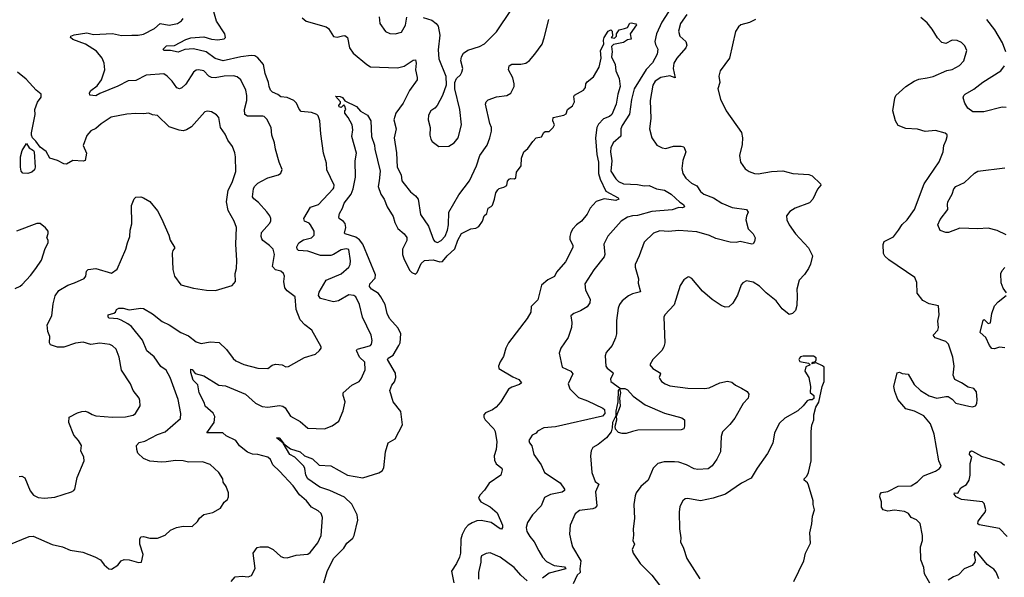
# Model space of a CAD drawing. Extents: x 2087054 to 2277909, y 548907 to 753496.
# Tile 438 of 444: x 2210331 to 2218002, y 737128 to 741475. Entities that reach past the tile are written whole.
import ezdxf

# ---------------------------------------------------------------- set-up
doc = ezdxf.new("R2010")
doc.units = 0

msp = doc.modelspace()

# ---------------------------------------------------------------- linework, layer by layer
at = {"layer": '0CON20XD'}
for points in [[(2211978.8, 737095), (2212008.3, 737131.7), (2212065, 737136.9), (2212109.7, 737130.3), (2212137.1, 737142.9), (2212164.2, 737195.8), (2212150, 737315), (2212180.6, 737359.4), (2212205, 737366.4), (2212265, 737366.5), (2212304.7, 737344.7), (2212365, 737290.6), (2212385, 737282.5), (2212415, 737280.6), (2212485, 737299.2), (2212575, 737308), (2212595, 737322), (2212653.9, 737396.1), (2212678.9, 737455), (2212688.9, 737595), (2212678.6, 737625), (2212656, 737645), (2212604.6, 737674.6), (2212565, 737724.5), (2212510.6, 737770.6), (2212460.4, 737840.4), (2212355.6, 737955), (2212303.3, 738003.3), (2212284.4, 738045), (2212264, 738065), (2212185, 738084.4), (2212145, 738088.1), (2212105, 738103.1), (2212042.8, 738152.8), (2212013.8, 738195), (2211940.6, 738230.6), (2211913.3, 738255), (2211790, 738255), (2211847.1, 738335), (2211852.3, 738382.3), (2211837.6, 738407.6), (2211775, 738462.5), (2211771.2, 738485), (2211729.2, 738565), (2211717.5, 738627.5), (2211682.2, 738665), (2211663.3, 738725), (2211665, 738750), (2211675, 738747.5), (2211697.5, 738717.5), (2211765, 738699.4), (2211882.5, 738625), (2211935, 738621.4), (2212090, 738555), (2212166.9, 738485), (2212220.6, 738460.6), (2212265.3, 738454.7), (2212355, 738467.8), (2212381.2, 738461.2), (2212398, 738448), (2212440.8, 738385), (2212515, 738342.2), (2212575, 738291.4), (2212705, 738284), (2212765, 738308), (2212816.2, 738345), (2212852, 738425), (2212866, 738495), (2212850, 738545), (2212850, 738565), (2212919.2, 738625), (2212975, 738654.3), (2212990.8, 738675), (2213021.1, 738745), (2213019.4, 738805), (2212978.5, 738845), (2212954.2, 738895), (2212958.8, 738905), (2212970.2, 738909.8), (2213037.6, 738927.6), (2213064, 738935), (2213071.4, 738945), (2213075.7, 738975), (2213068.6, 739015), (2213001.9, 739155), (2212976.9, 739255), (2212950, 739315), (2212933.3, 739325), (2212895, 739331.1), (2212815, 739283.3), (2212775, 739274.4), (2212675, 739301.2), (2212659.2, 739325), (2212665, 739351.2), (2212718, 739445), (2212835.7, 739494.3), (2212895.8, 739545), (2212905.6, 739565), (2212906.9, 739595), (2212895, 739682.5), (2212875, 739689.2), (2212835, 739681.1), (2212776.9, 739643.1), (2212755, 739635.4), (2212675, 739635.9), (2212575, 739670.8), (2212502.5, 739675), (2212492.5, 739685), (2212490.5, 739705), (2212504.5, 739735.5), (2212541.8, 739758.2), (2212604.6, 739775.4), (2212624.4, 739795), (2212624.4, 739825), (2212595.7, 739875.7), (2212585, 739887.9), (2212549.2, 739905), (2212545.6, 739925), (2212595.7, 740014.3), (2212657.5, 740035), (2212772, 740155), (2212779.2, 740165), (2212780, 740185), (2212724.4, 740305), (2212720.6, 740355), (2212696.7, 740435), (2212675.7, 740585), (2212669.4, 740685), (2212655.5, 740725.5), (2212646.2, 740736.2), (2212605, 740752.1), (2212525, 740759.6), (2212508.3, 740778.3), (2212487.6, 740825), (2212466, 740845), (2212415, 740867.5), (2212365, 740874.5), (2212342.2, 740892.2), (2212300.9, 740910.9), (2212284.3, 740925), (2212275.4, 740955), (2212270.3, 740985), (2212244, 741054), (2212229.5, 741125), (2212185, 741177.7), (2212162.5, 741192.5), (2212135.3, 741195.3), (2212055, 741184.2), (2211915, 741153.3), (2211855, 741171.6), (2211784.3, 741224.3), (2211685, 741247.8), (2211618.2, 741241.8), (2211565, 741222.5), (2211505, 741233.8), (2211453.8, 741235), (2211448, 741245), (2211475, 741270), (2211536.3, 741273.6), (2211625, 741320.7), (2211665, 741334.1), (2211765, 741342), (2211825, 741323.2), (2211875, 741316.4), (2211923.8, 741325), (2211934.3, 741335.7), (2211929.2, 741365), (2211863.3, 741463.3), (2211839.3, 741555)], [(2213475, 741491.2), (2213540.6, 741470.6), (2213574.7, 741444.7), (2213590, 741425), (2213604.7, 741355), (2213590.9, 741240.9), (2213595, 741170), (2213652, 741035), (2213653.6, 740963.6), (2213625.9, 740884.1), (2213583.8, 740805), (2213565.6, 740784.4), (2213533.8, 740765), (2213515, 740730), (2213512.5, 740695), (2213529.2, 740635), (2213525.8, 740575), (2213532.7, 740542.7), (2213543.3, 740525), (2213595, 740486.2), (2213675, 740488.8), (2213715.5, 740514.5), (2213748, 740555), (2213772.5, 740655), (2213759.2, 740775), (2213720, 740935), (2213720, 740985), (2213734, 741016), (2213763.9, 741046.1), (2213776.7, 741065), (2213783.3, 741095), (2213768.8, 741155), (2213773.8, 741185), (2213788.8, 741215), (2213822.1, 741237.9), (2213913.3, 741265), (2213952.6, 741287.4), (2214045, 741380), (2214162, 741555)], [(2211518.5, 740995), (2211480.6, 741035), (2211455, 741051.5), (2211317, 741043), (2211235, 741001.4), (2211175, 740998.1), (2211095, 740956.4), (2210955, 740900), (2210925, 740881.8), (2210876.7, 740886.7), (2210875.4, 740905), (2210885, 740923.1), (2210935, 740960), (2210968, 741005), (2210993.6, 741083.6), (2210990, 741135), (2210973.3, 741175), (2210928.8, 741228.8), (2210844.5, 741284.5), (2210745, 741320), (2210727.5, 741335), (2210730, 741345), (2210755, 741357.5), (2210855, 741371.5), (2210905, 741359.5), (2211055, 741366.3), (2211125, 741352.2), (2211205, 741353.2), (2211255, 741352.9), (2211295, 741361.2), (2211382, 741405), (2211425, 741444.3), (2211495, 741432.5), (2211560, 741445), (2211591.2, 741465), (2211603.8, 741485)], [(2212530.3, 741490.3), (2212563.9, 741463.9), (2212719.3, 741419.3), (2212736.5, 741405), (2212775, 741342.9), (2212805, 741339.4), (2212845, 741350), (2212865, 741350.8), (2212884, 741335), (2212900.8, 741255), (2212930, 741215), (2213035, 741124.5), (2213065, 741108.2), (2213275, 741100.4), (2213325, 741112.1), (2213395, 741158.6), (2213415, 741162.5), (2213419.5, 741135), (2213415.5, 741085), (2213428.5, 741025), (2213426.7, 741005), (2213366.5, 740923.5), (2213318.8, 740825), (2213261.2, 740745), (2213244.6, 740695), (2213263.5, 740625), (2213247.3, 740555), (2213266, 740436), (2213270.5, 740325), (2213301.9, 740265), (2213308.7, 740218.7), (2213325, 740194.2), (2213375, 740133.8), (2213415, 740101.2), (2213435, 740076.7), (2213454.4, 739955), (2213515.4, 739865.4), (2213555, 739758), (2213566, 739745), (2213585, 739737.8), (2213615, 739754.4), (2213645, 739787.1), (2213664, 739835), (2213672.7, 739875), (2213674.7, 739975.3), (2213750.9, 740109.1), (2213835, 740217.5), (2213889.5, 740335), (2213916.5, 740415), (2213972.4, 740497.6), (2213992.9, 740555), (2214006, 740605), (2214006.7, 740635), (2213994.2, 740665), (2213959.5, 740815), (2213965.6, 740835), (2213981.3, 740848.7), (2214045, 740873.3), (2214125.3, 740884.7), (2214157.6, 740902.4), (2214182, 740955), (2214184.3, 740975), (2214172, 741022), (2214139.2, 741085), (2214144.2, 741115), (2214165, 741128.6), (2214235, 741127.5), (2214275, 741135.8), (2214302.6, 741157.4), (2214344.3, 741205.7), (2214400, 741285), (2214417.9, 741332.1), (2214454.4, 741475.6)], [(2213132.1, 741497.9), (2213136, 741445), (2213181.7, 741381.7), (2213215, 741366), (2213255, 741364), (2213305, 741378), (2213337.6, 741432.4), (2213348, 741495)], [(2215386.8, 741535), (2215332.8, 741455), (2215290.8, 741365), (2215280, 741305), (2215285, 741280.8), (2215303.5, 741245), (2215297.3, 741205), (2215261.4, 741138.6), (2215212.5, 741087.5), (2215118.6, 740935), (2215097.1, 740852.9), (2215082.9, 740737.1), (2215025, 740649.4), (2215014.6, 740625), (2215013.5, 740566.5), (2214954.3, 740515), (2214937.3, 740475), (2214934.6, 740444.6), (2214944.1, 740374.1), (2214936.4, 740295), (2214975, 740234.2), (2214995, 740214.4), (2215035, 740195.6), (2215145, 740190.6), (2215195, 740180), (2215235, 740182.2), (2215292.5, 740155), (2215355, 740146.9), (2215407.1, 740115), (2215472.9, 740052.9), (2215502, 740035), (2215510, 740015), (2215495, 740007.5), (2215465, 740010.8), (2215415, 739992.2), (2215255, 739979.6), (2215145, 739949.3), (2215105, 739946.5), (2215065.4, 739934.6), (2215018, 739905), (2214912.4, 739787.6), (2214881.4, 739725), (2214888.6, 739645), (2214884.3, 739625), (2214805, 739524.3), (2214732.9, 739415), (2214739.5, 739365), (2214774.4, 739295), (2214773.2, 739266.8), (2214750.8, 739235), (2214700, 739205), (2214648.8, 739185), (2214624, 739165), (2214632.2, 739115), (2214629.4, 739075), (2214603, 738997), (2214546, 738915), (2214534, 738875), (2214556, 738766), (2214623.8, 738735), (2214640.8, 738715), (2214604, 738635), (2214615.9, 738595.9), (2214685, 738530), (2214755, 738503.8), (2214875, 738445.6), (2214885.7, 738435), (2214888.6, 738405), (2214872.5, 738385), (2214505, 738301.1), (2214415, 738293.8), (2214365, 738267.5), (2214355, 738252.5), (2214322.5, 738235), (2214297.5, 738195), (2214302.5, 738175), (2214321.7, 738151.7), (2214336, 738085), (2214392.5, 738005), (2214420, 737945), (2214542.5, 737865), (2214575.8, 737815), (2214574.2, 737805), (2214557.8, 737792.2), (2214465, 737772.9), (2214418.8, 737751.2), (2214393.8, 737685), (2214326, 737615), (2214287.5, 737555), (2214277.5, 737515), (2214282.5, 737485), (2214305.8, 737445), (2214339.2, 737405), (2214375.8, 737335), (2214402.9, 737285), (2214435, 737250.9), (2214495, 737220.5), (2214575, 737208.2), (2214586.7, 737195), (2214455, 737158.9), (2214405, 737120.6)], [(2215527.9, 741515), (2215479.5, 741445), (2215464.5, 741385), (2215474.4, 741345), (2215520.6, 741305), (2215529.4, 741275), (2215520.6, 741255), (2215450, 741175), (2215427.8, 741135), (2215422.7, 741095), (2215437.5, 741022.5), (2215395, 741036.2), (2215325, 741023.6), (2215280.6, 740995), (2215263.6, 740965), (2215242.5, 740845), (2215247.8, 740705), (2215236.9, 740625), (2215256, 740555), (2215295.8, 740495.8), (2215335.8, 740475.8), (2215365, 740470), (2215425, 740488.1), (2215485, 740489.2), (2215504.2, 740484.2), (2215521.2, 740445), (2215495.9, 740375.9), (2215490.6, 740315), (2215497.1, 740275), (2215520.6, 740240.6), (2215565, 740201.4), (2215605, 740180.8), (2215635.8, 740135), (2215661.2, 740115), (2215735.9, 740085.9), (2215802, 740045), (2215881.9, 740011.9), (2215993.8, 739995), (2216005.5, 739975), (2215992.3, 739942.3), (2215988.6, 739915), (2216006.2, 739845), (2216045.7, 739805), (2216060, 739775), (2216056.2, 739745), (2216045, 739727.5), (2216035.9, 739724.1), (2215945, 739744.4), (2215913.2, 739736.8), (2215865, 739739.5), (2215755, 739768.6), (2215705, 739791.9), (2215605, 739821.1), (2215465, 739831.1), (2215385, 739823.5), (2215317.6, 739827.6), (2215268.3, 739811.7), (2215195, 739741.2), (2215157, 739633), (2215125.7, 739565), (2215125.7, 739545), (2215151.4, 739455), (2215148, 739422), (2215167.1, 739352.9), (2215105, 739337.1), (2215075, 739322.9), (2215025, 739282.5), (2215004.3, 739255), (2214992.9, 739225), (2214980.5, 739129.5), (2214980, 739025), (2214973.8, 738995), (2214946, 738935), (2214900.2, 738879.8), (2214891.4, 738855), (2214896.2, 738775), (2214907.7, 738757.7), (2214951.4, 738725), (2214955.7, 738715), (2214934.3, 738675), (2214935.7, 738655), (2215010.7, 738600.7), (2215045, 738598.8), (2215065, 738589.1), (2215110.7, 738540.7), (2215202.6, 738472.6), (2215355, 738407.5), (2215490, 738370), (2215510, 738355), (2215510, 738305), (2215503.8, 738286.2), (2215485, 738276.2), (2215146.4, 738273.6), (2215105, 738263.3), (2215055, 738250), (2215025, 738248.8), (2214995, 738256.7), (2214973, 738283), (2214970.8, 738305), (2214983.8, 738355), (2214980, 738385), (2215011.2, 738465), (2215005.7, 738525), (2215014.2, 738565), (2215008.8, 738588.8), (2215005, 738592.5), (2214994.3, 738585.7), (2214991.9, 738495), (2214975, 738422.5), (2214974.5, 738385.5), (2214948.8, 738335), (2214947, 738293), (2214938.6, 738261.4), (2214901.9, 738215), (2214836.7, 738163.3), (2214795, 738140), (2214782, 738115), (2214778.6, 738075), (2214787.5, 737945), (2214814, 737875), (2214843.3, 737855), (2214815.6, 737795), (2214827.1, 737685), (2214815, 737669.2), (2214795, 737661.4), (2214692.6, 737647.4), (2214658.3, 737621.7), (2214619.4, 737535), (2214614.4, 737465), (2214627.8, 737405), (2214638.9, 737365), (2214701.4, 737255), (2214693.5, 737195), (2214697.1, 737165), (2214675, 737145.4), (2214642.3, 737077.7)], [(2216062.7, 741477.3), (2216015.9, 741454.1), (2215950, 741435), (2215930.7, 741419.3), (2215906.7, 741383.3), (2215861.2, 741175), (2215788.8, 741075), (2215778.8, 741035), (2215786.1, 740983.9), (2215770, 740935), (2215791.2, 740855), (2215833.9, 740763.9), (2215954.2, 740595), (2215960.8, 740555), (2215958.3, 740501.7), (2215938, 740415), (2215946, 740365), (2215983.2, 740313.2), (2216015, 740292.5), (2216056.6, 740276.6), (2216085, 740273.1), (2216188.9, 740291.1), (2216275, 740296.5), (2216355, 740276.7), (2216477.7, 740267.7), (2216505, 740257.5), (2216570, 740195), (2216572, 740185), (2216545.8, 740154.2), (2216510, 740075), (2216485, 740046.7), (2216371.2, 740005), (2216330.3, 739979.7), (2216306, 739945), (2216308, 739915), (2216325.8, 739875), (2216375.7, 739805), (2216477.1, 739695), (2216508.6, 739635), (2216491.3, 739568.7), (2216475.5, 739534.5), (2216445, 739488.8), (2216404.2, 739445), (2216384.4, 739375), (2216388.1, 739321.9), (2216384.6, 739245.4), (2216375, 739206.7), (2216352.5, 739185), (2216325, 739176.7), (2216270.3, 739220.3), (2216223.8, 739283.8), (2216147.5, 739345), (2216095, 739398.1), (2216045, 739429.4), (2215992.3, 739437.7), (2215965, 739423.3), (2215951.7, 739408.3), (2215923.9, 739326.1), (2215886.7, 739265), (2215855, 739236.7), (2215826.2, 739233.8), (2215795, 739246), (2215725, 739294.2), (2215649.3, 739359.3), (2215567.7, 739457.7), (2215545, 739470), (2215535, 739467.5), (2215504.1, 739445.9), (2215477.3, 739402.7), (2215428.6, 739251.4), (2215358, 739175), (2215348, 739155), (2215357.1, 738955), (2215350, 738925), (2215334.4, 738895.6), (2215264, 738825), (2215240, 738785), (2215264, 738755), (2215316, 738725), (2215322, 738715), (2215314, 738685), (2215318, 738675), (2215331.2, 738655), (2215360, 738635), (2215395, 738621.4), (2215535, 738601.9), (2215665, 738600.6), (2215702.5, 738605), (2215785.6, 738644.4), (2215845, 738657.5), (2215878.3, 738648.3), (2215906.7, 738625), (2215953.2, 738603.2), (2215998, 738575), (2216011.4, 738555), (2216005.6, 738525), (2215966.4, 738483.6), (2215901.7, 738368.3), (2215862.1, 738317.9), (2215807.3, 738262.7), (2215797.1, 738225), (2215790, 738105), (2215761.5, 738048.5), (2215725, 737996), (2215695.6, 737974.4), (2215615, 737968.5), (2215585, 737974.5), (2215525, 738005.5), (2215465, 738024.4), (2215432.1, 738027.9), (2215351.7, 738028.3), (2215302.5, 738015), (2215265, 737977.5), (2215226, 737885), (2215171.2, 737835), (2215134.3, 737785.7), (2215125.8, 737764.2), (2215114.4, 737695), (2215120, 737585), (2215110, 737505), (2215113, 737457), (2215107.5, 737415), (2215120, 737385), (2215103.3, 737345), (2215110, 737315), (2215164, 737235), (2215255.4, 737145.4), (2215323.1, 737055)], [(2217422.7, 737082.7), (2217381.2, 737155), (2217376, 737205), (2217352.5, 737265), (2217348, 737365), (2217364, 737415), (2217363.9, 737453.9), (2217346.6, 737546.6), (2217316.3, 737576.3), (2217277.1, 737595), (2217254.2, 737625), (2217225, 737641.4), (2217145, 737650), (2217095, 737644.4), (2217056.7, 737655), (2217044.2, 737674.2), (2217045.7, 737715), (2217031.4, 737755), (2217034, 737775), (2217045, 737790), (2217095, 737796), (2217175, 737837.1), (2217275, 737840.6), (2217325, 737872.5), (2217371.7, 737918.3), (2217465, 737954.3), (2217496.7, 737975), (2217508.8, 737995), (2217492, 738035), (2217455, 738242.5), (2217427.8, 738325), (2217375, 738385.6), (2217302.1, 738422.1), (2217235, 738442), (2217173.2, 738513.2), (2217148.6, 738575), (2217140.8, 738615), (2217167, 738723), (2217185, 738726.7), (2217207, 738717), (2217252.5, 738712.5), (2217300.3, 738630.3), (2217348.8, 738585), (2217415, 738541.4), (2217475, 738523.1), (2217545, 738538), (2217565, 738536.2), (2217595, 738516.7), (2217625, 738486.2), (2217725, 738461.2), (2217755, 738456.7), (2217777.5, 738465), (2217786.4, 738483.6), (2217790, 738515), (2217784.2, 738574.2), (2217765, 738600), (2217719.3, 738609.3), (2217667.5, 738645), (2217615, 738670), (2217604.2, 738704.2), (2217610, 738775), (2217601.4, 738845), (2217568.1, 738945), (2217546.6, 738966.6), (2217462.5, 738995), (2217447.1, 739015), (2217483.1, 739055), (2217489.2, 739075), (2217484, 739125), (2217493.3, 739175), (2217490, 739245), (2217415, 739258.8), (2217366.7, 739285), (2217322.7, 739342.7), (2217320.8, 739425), (2217305.6, 739465.6), (2217102.1, 739602.1), (2217071.7, 739631.7), (2217061.1, 739651.1), (2217057, 739723), (2217065.5, 739744.5), (2217138.9, 739781.1), (2217177.5, 739835), (2217205, 739877.5), (2217245.8, 739914.2), (2217302.5, 739995), (2217378.6, 740195), (2217495, 740367.5), (2217525.7, 740444.3), (2217530, 740495), (2217550, 740535), (2217556.2, 740565), (2217556.1, 740576.1), (2217540.7, 740590.7), (2217465, 740610), (2217385, 740601.9), (2217325, 740620), (2217235, 740625.6), (2217175, 740648.6), (2217152.7, 740685), (2217134.5, 740765), (2217147.6, 740862.4), (2217156.5, 740883.5), (2217235, 740954.5), (2217299.4, 740995), (2217335, 741010.7), (2217401.7, 741021.7), (2217447.4, 741032.6), (2217555, 741078.8), (2217595, 741086.2), (2217651.7, 741118.3), (2217686, 741155), (2217710, 741235), (2217695, 741270), (2217667.3, 741297.3), (2217635, 741312), (2217595, 741314.2), (2217545, 741289.2), (2217515, 741297.5), (2217482, 741332), (2217440.7, 741400.7), (2217401.3, 741451.3), (2217350.9, 741490.9)], [(2218013.3, 741225), (2217987.3, 741295), (2217927.3, 741395), (2217865, 741475.7)], [(2213130.5, 740219.5), (2213124.6, 740174.6), (2213144.2, 740115), (2213169.2, 740075), (2213194.2, 740015), (2213240.4, 739940.4), (2213253.3, 739895), (2213276.8, 739846.8), (2213326.2, 739805), (2213347.6, 739777.6), (2213347.6, 739752.4), (2213313.2, 739686.8), (2213313.5, 739645), (2213326.2, 739605), (2213369.2, 739519.2), (2213385, 739504.3), (2213415, 739490), (2213427, 739503), (2213458.6, 739575), (2213485, 739598.6), (2213551.5, 739601.5), (2213605, 739587.5), (2213625, 739590), (2213662.2, 739635), (2213721.2, 739688.8), (2213743.9, 739755), (2213772.2, 739807.8), (2213845, 739843.3), (2213885, 739848.8), (2213907, 739863), (2213937, 739903), (2213950, 739945), (2213970, 739965), (2213980, 740005), (2214005, 740017.5), (2214015, 740030), (2214030, 740075), (2214040, 740125), (2214055, 740147.5), (2214065, 740157.5), (2214101.7, 740168.3), (2214125, 740182.5), (2214130, 740215), (2214145, 740232.5), (2214155, 740237.5), (2214185, 740233.3), (2214195, 740242.5), (2214202.5, 740285), (2214236.7, 740335), (2214241.2, 740395), (2214257.5, 740445), (2214289.5, 740470.5), (2214327.5, 740525), (2214355, 740552.5), (2214395, 740562.5), (2214413.6, 740596.4), (2214425, 740602.5), (2214455, 740602.5), (2214488, 740635), (2214496.2, 740655), (2214483.3, 740685), (2214487, 740713), (2214569.7, 740730.3), (2214589.2, 740740.8), (2214597.5, 740775), (2214636.4, 740803.6), (2214652.5, 740835), (2214648.8, 740875), (2214654, 740886), (2214723.3, 740925), (2214740, 740945), (2214742.5, 740975), (2214750.7, 740989.3), (2214802, 741028), (2214846, 741105), (2214862, 741175), (2214855.7, 741235), (2214881.2, 741285), (2214878.8, 741315), (2214884, 741335), (2214916.7, 741385), (2214935, 741396.2), (2214947.5, 741385), (2214950, 741345), (2214940, 741335), (2214965, 741330), (2214980, 741345), (2214980, 741365), (2215000, 741395), (2215043.8, 741406.2), (2215065.8, 741414.2), (2215085, 741446.7), (2215095, 741451.2), (2215131.7, 741441.7), (2215136.7, 741435), (2215087.5, 741365), (2215095, 741322.5), (2215065, 741316.7), (2215035, 741298), (2214957.5, 741282.5), (2214942.5, 741265), (2214945.7, 741225), (2214940.6, 741185), (2214971.1, 741125), (2214974.4, 741075), (2215000.8, 741015), (2215010, 740955), (2214990.6, 740895), (2214976.5, 740815), (2214945, 740734.4), (2214925, 740719.5), (2214878.5, 740701.5), (2214839.1, 740660.9), (2214828.2, 740635), (2214816.6, 740555), (2214827.2, 740425), (2214839.7, 740365), (2214841.4, 740275), (2214852.8, 740232.8), (2214898.5, 740138.5), (2214993.8, 740086.2), (2214998, 740075), (2214975, 740064.7), (2214885, 740077.6), (2214822.3, 740057.7), (2214775.3, 740005), (2214752, 739958), (2214707.1, 739902.9), (2214669.2, 739875), (2214641.4, 739845), (2214625, 739816.2), (2214616.5, 739785), (2214618.1, 739765), (2214641.4, 739715), (2214640.3, 739699.7), (2214584.2, 739585.8), (2214514.2, 739505.8), (2214497.7, 739472.3), (2214445, 739448), (2214397.3, 739405), (2214368.3, 739291.7), (2214315, 739238), (2214312, 739195), (2214284.1, 739145), (2214137.9, 738955), (2214117.7, 738915), (2214098.8, 738848.8), (2214073.6, 738806.4), (2214062, 738775), (2214063.8, 738755), (2214171.7, 738691.7), (2214220.5, 738670.5), (2214240, 738645), (2214225, 738630.8), (2214165, 738610.6), (2214140, 738595), (2214078.5, 738495), (2214041.9, 738455), (2214015, 738433.5), (2213958.9, 738411.1), (2213947.1, 738395), (2213946.7, 738375), (2213956.5, 738355), (2214024.3, 738285), (2214034.4, 738265), (2214049.1, 738185), (2214041.9, 738125), (2214027.8, 738075), (2214029.7, 738039.7), (2214041.7, 738011.7), (2214087.7, 737977.7), (2214090, 737965), (2214078.8, 737925), (2213989.3, 737860.7), (2213952.4, 737807.6), (2213915, 737769.2), (2213905.4, 737745), (2213922.2, 737715), (2213995, 737676.4), (2214050.3, 737630.3), (2214091.5, 737535), (2214092.7, 737517.3), (2214085.7, 737504.3), (2214075, 737506), (2214003.8, 737553.8), (2213925, 737571.8), (2213891.7, 737568.3), (2213855, 737553.3), (2213825, 737533.3), (2213801.7, 737508.3), (2213777.9, 737462.1), (2213767.5, 737425), (2213764.7, 737315), (2213758.4, 737285), (2213735, 737234.4), (2213695.5, 737175), (2213713.1, 737085)], [(2210245, 737381.5), (2210405, 737446.7), (2210435, 737448.5), (2210585, 737383.5), (2210664.6, 737364.6), (2210725, 737339.7), (2210823.1, 737323.1), (2210915, 737287.5), (2210960, 737265), (2210989.2, 737225), (2211025, 737193.8), (2211045, 737191.2), (2211095, 737223.3), (2211122.7, 737257.3), (2211143.9, 737266.1), (2211185, 737264), (2211257, 737243), (2211280, 737245), (2211293.3, 737305), (2211266.4, 737386.4), (2211268, 737425), (2211275.9, 737444.1), (2211295, 737445.8), (2211345, 737432.5), (2211405, 737432), (2211465, 737457.5), (2211505.9, 737494.1), (2211552.7, 737517.3), (2211605, 737526.7), (2211675, 737523.3), (2211716.4, 737563.6), (2211730.7, 737589.3), (2211765, 737617.5), (2211835, 737633.3), (2211894.2, 737665.8), (2211925, 737712.5), (2211950, 737735), (2211957.5, 737755), (2211956.4, 737786.4), (2211940, 737835), (2211915, 737870), (2211912.5, 737895), (2211881.2, 737945), (2211815, 738006.7), (2211755, 738029.2), (2211645, 738025.7), (2211605, 738036.5), (2211545, 738039.2), (2211470.8, 738029.2), (2211435, 738024.5), (2211345, 738033.5), (2211295, 738054.4), (2211251.4, 738095), (2211242.5, 738125), (2211242, 738155), (2211260.9, 738179.1), (2211305, 738190), (2211405, 738241.8), (2211465, 738263.1), (2211584.4, 738365), (2211586.4, 738403.6), (2211566.1, 738515), (2211502.9, 738685), (2211472.4, 738742.4), (2211430.9, 738770.9), (2211377.4, 738847.4), (2211322, 738892), (2211287.2, 738977.2), (2211201.7, 739081.7), (2211174.2, 739105), (2211122.7, 739132.7), (2211095, 739141.5), (2211027.6, 739147.6), (2211019.2, 739155), (2211021.2, 739175), (2211065, 739185.8), (2211076.2, 739195), (2211085, 739216.7), (2211103.3, 739226.7), (2211136.2, 739226.2), (2211185, 739211.9), (2211274.3, 739225.7), (2211295, 739222.9), (2211365, 739180.9), (2211440.7, 739120.7), (2211495, 739095.4), (2211585, 739035.6), (2211645, 739011.4), (2211705, 738962.9), (2211745, 738951.1), (2211815, 738962.5), (2211885, 738957.5), (2211942.7, 738902.7), (2211993.8, 738833.8), (2212015, 738815.6), (2212076.8, 738786.8), (2212185, 738759.4), (2212265, 738754.3), (2212297.9, 738782.1), (2212325, 738789.4), (2212375, 738784.3), (2212405, 738769.2), (2212425, 738770), (2212549.7, 738840.3), (2212635, 738866.7), (2212666.7, 738895), (2212680, 738915), (2212680, 738925), (2212605.7, 739055), (2212552, 739095), (2212516.7, 739135), (2212485.3, 739215.3), (2212475.7, 739315), (2212415, 739360), (2212395.8, 739385), (2212390, 739435), (2212394, 739475), (2212387, 739497), (2212365, 739513.8), (2212323.3, 739525), (2212301.2, 739551.2), (2212315.6, 739645), (2212305.7, 739685), (2212278, 739715), (2212225, 739752.9), (2212216.3, 739766.3), (2212211.8, 739785), (2212215.6, 739815), (2212276.9, 739885), (2212286.9, 739905), (2212288.1, 739925), (2212280.8, 739945), (2212257, 739977), (2212190.6, 740050.6), (2212155, 740079.2), (2212145.6, 740095), (2212152.1, 740155), (2212160.5, 740175), (2212185, 740201.1), (2212215.9, 740215.9), (2212265, 740241.9), (2212347.5, 740265), (2212365, 740277.5), (2212376.4, 740306.4), (2212353.3, 740365), (2212323.3, 740465), (2212315.6, 740515.6), (2212294.2, 740575), (2212290, 740635), (2212255, 740698.8), (2212235, 740720), (2212225, 740722.5), (2212105, 740721.8), (2212085.4, 740735.4), (2212082.7, 740775), (2212100.9, 740845), (2212100.8, 740885), (2212093.3, 740925), (2212055, 741005.8), (2212025, 741029.4), (2211996.4, 741036.4), (2211925, 741033.8), (2211855, 741020.7), (2211825, 741023.9), (2211805.3, 741035.3), (2211765, 741075.6), (2211725, 741082.9), (2211705, 741080), (2211684.2, 741065), (2211625, 740972.5), (2211595, 740942.7), (2211575, 740936.7), (2211555, 740944.3), (2211518.5, 740995)], [(2218015, 740790.6), (2217985, 740793.3), (2217843.4, 740756.6), (2217757.4, 740757.4), (2217717.5, 740785), (2217694.4, 740824.4), (2217682, 740865), (2217686, 740885), (2217698, 740895), (2217765, 740933.5), (2217835, 740988.8), (2217974.3, 741075), (2218003.3, 741115)], [(2211523.3, 739526.7), (2211536.4, 739476.4), (2211585, 739407.5), (2211685, 739382), (2211786.1, 739366.1), (2211857.3, 739362.7), (2211985, 739403.3), (2212012, 739435), (2212008.8, 739495), (2212020, 739535), (2212023, 739597), (2212015.6, 739725), (2212020.8, 739855), (2212002.9, 739905), (2211956.2, 739986.2), (2211943.3, 740055), (2211955.5, 740144.5), (2211985.6, 740205), (2212015, 740290), (2212012.5, 740405), (2212007, 740437), (2211988, 740485), (2211951.4, 740535), (2211932.4, 740582.4), (2211894.3, 740635), (2211881.2, 740711.2), (2211865, 740733.8), (2211825, 740756), (2211795, 740761.2), (2211772.3, 740757.7), (2211670.6, 740639.4), (2211631.2, 740615), (2211605, 740608.2), (2211572.2, 740612.2), (2211495, 740640), (2211405, 740726.7), (2211365, 740733.8), (2211336.4, 740746.4), (2211295, 740740), (2211235, 740744), (2211165, 740738.6), (2211044.5, 740715.5), (2210965, 740661.9), (2210925, 740626.9), (2210885, 740607.5), (2210855, 740571.2), (2210825.8, 740495), (2210850.8, 740435), (2210841.7, 740378.3), (2210825, 740372), (2210745, 740376.2), (2210695, 740347.5), (2210675, 740351.2), (2210625, 740377.5), (2210565, 740394.2), (2210538.1, 740448.1), (2210491.5, 740481.5), (2210457.1, 740527.1), (2210431.2, 740555), (2210422.5, 740575), (2210423.8, 740593.8), (2210452.5, 740735), (2210448.8, 740775), (2210468.8, 740831.2), (2210498.8, 740871.2), (2210498.8, 740895), (2210460, 740925), (2210380.9, 741010.9), (2210315, 741066)], [(2212701.2, 737085), (2212725, 737172.5), (2212775.8, 737275), (2212855, 737354), (2212880, 737395), (2212925, 737432.5), (2212937.2, 737452.8), (2212964.2, 737574.2), (2212960, 737615), (2212917.3, 737697.3), (2212861.4, 737751.4), (2212746.2, 737805), (2212669.5, 737829.5), (2212575, 737896.1), (2212559, 737925), (2212553.1, 737975), (2212545, 737994.2), (2212475.3, 738065.3), (2212436.2, 738085), (2212382.5, 738172.5), (2212332.5, 738215), (2212352.5, 738215), (2212367.7, 738197.7), (2212387.5, 738167.5), (2212440, 738130), (2212515, 738105.5), (2212549.2, 738075), (2212611.1, 738051.1), (2212665, 738002.5), (2212755, 737997.6), (2212885, 737924.7), (2213005, 737904), (2213128.3, 737941.7), (2213155, 737957.5), (2213167.8, 737982.2), (2213180.9, 738105), (2213202.7, 738175), (2213255, 738207.5), (2213313.3, 738316.7), (2213299.7, 738419.7), (2213241.1, 738495), (2213215.8, 738585), (2213229.6, 738625), (2213249.6, 738650.4), (2213261.8, 738685), (2213258.9, 738718.9), (2213195.6, 738825), (2213201.4, 738835), (2213241.4, 738858.6), (2213285.6, 738935), (2213295.4, 738955), (2213300.6, 739025), (2213280.7, 739070.7), (2213212.5, 739145), (2213194.5, 739185), (2213178.5, 739255), (2213145, 739315.5), (2213125, 739341.5), (2213070.8, 739375), (2213055.8, 739395), (2213059.2, 739415), (2213101.4, 739458.6), (2213103.8, 739485), (2213004.8, 739725), (2212977.5, 739757.5), (2212949, 739779), (2212866.2, 739805), (2212861.3, 739811.3), (2212870.6, 739855), (2212866.5, 739885), (2212852.4, 739902.4), (2212820, 739925), (2212816, 739935), (2212822.9, 739965), (2212846.5, 740005), (2212859.6, 740045), (2212912, 740115), (2212929.3, 740155), (2212947.8, 740247.8), (2212944, 740375), (2212956, 740435), (2212919.6, 740565), (2212925.8, 740615), (2212920.8, 740655), (2212891.2, 740711.2), (2212864.2, 740745), (2212863.3, 740765), (2212872.5, 740775), (2212865, 740800), (2212855, 740810), (2212835, 740790), (2212820, 740795), (2212816.7, 740805), (2212830, 740825), (2212830, 740835), (2212791.7, 740878.3), (2212826.7, 740876.7), (2212845, 740867.5), (2212863, 740843), (2212955, 740796.7), (2212985, 740762.5), (2213039.3, 740729.3), (2213066, 740685), (2213072, 740565), (2213095, 740497.5), (2213096.9, 740465), (2213139.6, 740295), (2213130.5, 740219.5)], [(2210395, 740274.4), (2210355, 740278.8), (2210342, 740295), (2210336, 740325), (2210338, 740405), (2210350, 740455), (2210385, 740510), (2210405.8, 740475.8), (2210437.5, 740455), (2210442.5, 740445), (2210452.5, 740325), (2210446.2, 740305), (2210426.2, 740285), (2210395, 740274.4)], [(2218016.6, 739796.6), (2217945, 739832), (2217875, 739850.8), (2217795, 739845.6), (2217655, 739850.5), (2217566.4, 739816.4), (2217546.1, 739816.1), (2217502.3, 739832.3), (2217484.3, 739875), (2217503, 739917), (2217562.5, 739995), (2217558, 740035), (2217562, 740055), (2217595.6, 740114.4), (2217609.4, 740155), (2217625, 740173.1), (2217692, 740205), (2217770.6, 740279.4), (2217795, 740294.4), (2218005, 740320)], [(2210325.8, 737914.2), (2210347.5, 737915), (2210372, 737902), (2210412.4, 737802.4), (2210438.3, 737768.3), (2210475, 737749.2), (2210525, 737744.2), (2210605, 737753.8), (2210735, 737794), (2210753.3, 737805), (2210761.2, 737815), (2210778.8, 737905), (2210832.5, 738035), (2210830, 738065), (2210807.5, 738115), (2210812.5, 738155), (2210788.8, 738195), (2210753.8, 738235), (2210713.8, 738335), (2210717.5, 738375), (2210780.8, 738409.2), (2210815, 738421.2), (2210841.7, 738421.7), (2210865, 738416.2), (2210895.8, 738395.8), (2210925, 738385.8), (2211055, 738375.6), (2211155, 738379.2), (2211215, 738392.9), (2211232.5, 738405), (2211270, 738465), (2211268, 738505), (2211261.2, 738525), (2211216, 738585), (2211195, 738636.7), (2211125, 738743.8), (2211106.7, 738845), (2211081.4, 738905), (2211055, 738932), (2211032.7, 738942.7), (2210955, 738952.5), (2210885, 738943.3), (2210825, 738960.6), (2210765, 738952.2), (2210675, 738921.4), (2210625, 738922), (2210570.7, 738940.7), (2210562.5, 738955), (2210566.2, 739005), (2210550, 739045), (2210544.2, 739095), (2210580.8, 739165), (2210590.6, 739259.4), (2210608.4, 739321.6), (2210635, 739363.3), (2210705, 739406), (2210757.8, 739422.2), (2210832.9, 739457.1), (2210845.5, 739474.5), (2210852.4, 739515), (2210865, 739528.1), (2210925, 739536.1), (2211045, 739500), (2211089.3, 739530.7), (2211158.6, 739685), (2211170, 739735), (2211190, 739785), (2211192.5, 739835), (2211205.7, 739884.3), (2211202.5, 740025), (2211223, 740077), (2211235, 740090), (2211275, 740092.5), (2211295, 740086.7), (2211345, 740056.7), (2211403.3, 739985), (2211436.2, 739925), (2211493.9, 739793.9), (2211503.8, 739755), (2211540, 739695), (2211524.3, 739675.7), (2211519.2, 739655), (2211523.3, 739526.7)], [(2210295, 739380), (2210333.6, 739396.4), (2210349.5, 739410.5), (2210415, 739480), (2210456.2, 739535), (2210499.5, 739600.5), (2210528.3, 739691.7), (2210552.5, 739735), (2210552.5, 739755), (2210542.5, 739775), (2210553, 739807), (2210552.5, 739825), (2210533, 739853), (2210490, 739885), (2210463.6, 739886.4), (2210305, 739826.7)], [(2218020, 739345), (2217991.5, 739381.5), (2217975.9, 739424.1), (2217974.2, 739495), (2217985, 739520), (2218005.9, 739544.1)], [(2218005, 738917.8), (2217965, 738921.1), (2217925, 738909.2), (2217905, 738912), (2217886.2, 738935), (2217858.3, 738998.3), (2217813.8, 739035), (2217837, 739133), (2217845, 739137.5), (2217875, 739106.2), (2217895, 739111.2), (2217904.2, 739185), (2217925, 739243.3), (2217953.8, 739275), (2218015.6, 739325)], [(2216362.5, 737095), (2216440, 737255), (2216453.6, 737316.4), (2216492.5, 737395), (2216487.5, 737475), (2216502.5, 737545), (2216507.5, 737605), (2216522.5, 737655), (2216512.5, 737695), (2216512.5, 737725), (2216476.4, 737846.4), (2216467.5, 737865), (2216443.3, 737885), (2216442.5, 737895), (2216463.6, 737916.4), (2216476.4, 737943.6), (2216497.5, 738035), (2216497.5, 738265), (2216502.5, 738315), (2216517.5, 738355), (2216517.5, 738395), (2216532.5, 738455), (2216556.4, 738493.6), (2216582, 738615), (2216598.8, 738655), (2216599.3, 738749.3), (2216597.5, 738765), (2216585.8, 738775.8), (2216535, 738800), (2216501.7, 738791.7), (2216510, 738805), (2216530, 738810), (2216536.1, 738823.9), (2216535, 738837.5), (2216515, 738852.5), (2216435, 738851.2), (2216415, 738846.2), (2216405, 738836.7), (2216400, 738825), (2216409.5, 738809.5), (2216475, 738796.7), (2216490, 738785), (2216455, 738767.5), (2216446.7, 738735), (2216480, 738685), (2216492, 738615), (2216488.3, 738568.3), (2216516.7, 738545), (2216518.3, 738521.7), (2216505, 738512.5), (2216485, 738512.5), (2216465, 738503.3), (2216435.9, 738464.1), (2216394.1, 738425.9), (2216291.2, 738368.8), (2216251.2, 738328.8), (2216212, 738255), (2216197.3, 738172.7), (2216157.9, 738092.1), (2216075, 737978.8), (2216028.3, 737901.7), (2215955, 737861.2), (2215830, 737775), (2215734.1, 737744.1), (2215635, 737724.2), (2215535, 737742), (2215515, 737738.8), (2215496.7, 737725), (2215475, 737680), (2215468.8, 737635), (2215470.8, 737505), (2215482, 737435), (2215479.2, 737405), (2215503.3, 737355), (2215528.8, 737275), (2215628.8, 737115)], [(2218024.2, 737445), (2217965, 737507.8), (2217805.7, 737535.7), (2217796.2, 737545), (2217797.5, 737565), (2217830.9, 737609.1), (2217852, 737635), (2217858, 737655), (2217844.2, 737704.2), (2217831.2, 737715), (2217667.5, 737735), (2217627.5, 737755), (2217610, 737775), (2217613, 737787), (2217640, 737785), (2217663.8, 737825), (2217707.6, 737852.4), (2217726.7, 737885), (2217735.5, 737925), (2217736.9, 738015), (2217748.8, 738065), (2217731.4, 738085), (2217732.5, 738105), (2217745, 738114), (2217755, 738112), (2217825, 738072), (2217975, 738026), (2218002.7, 738002.7)], [(2214285, 737100.8), (2214234.6, 737144.6), (2214182.2, 737205), (2214075, 737285.7), (2213995, 737317.5), (2213965, 737314.2), (2213928.8, 737295), (2213922.7, 737277.3), (2213924.2, 737245), (2213904.2, 737165), (2213904.3, 737114.3)], [(2217960, 737115), (2217938.7, 737168.7), (2217920.3, 737190.3), (2217895.6, 737205.6), (2217867.9, 737227.9), (2217795, 737316.7), (2217785, 737326.7), (2217775, 737327.5), (2217767.7, 737302.3), (2217774.3, 737265), (2217771.4, 737245), (2217750.7, 737219.3), (2217690, 737195), (2217645, 737146.7), (2217605, 737131.2), (2217565, 737106.2)]]:
    msp.add_lwpolyline(points, dxfattribs=at)

doc.saveas('drawing.dxf')
